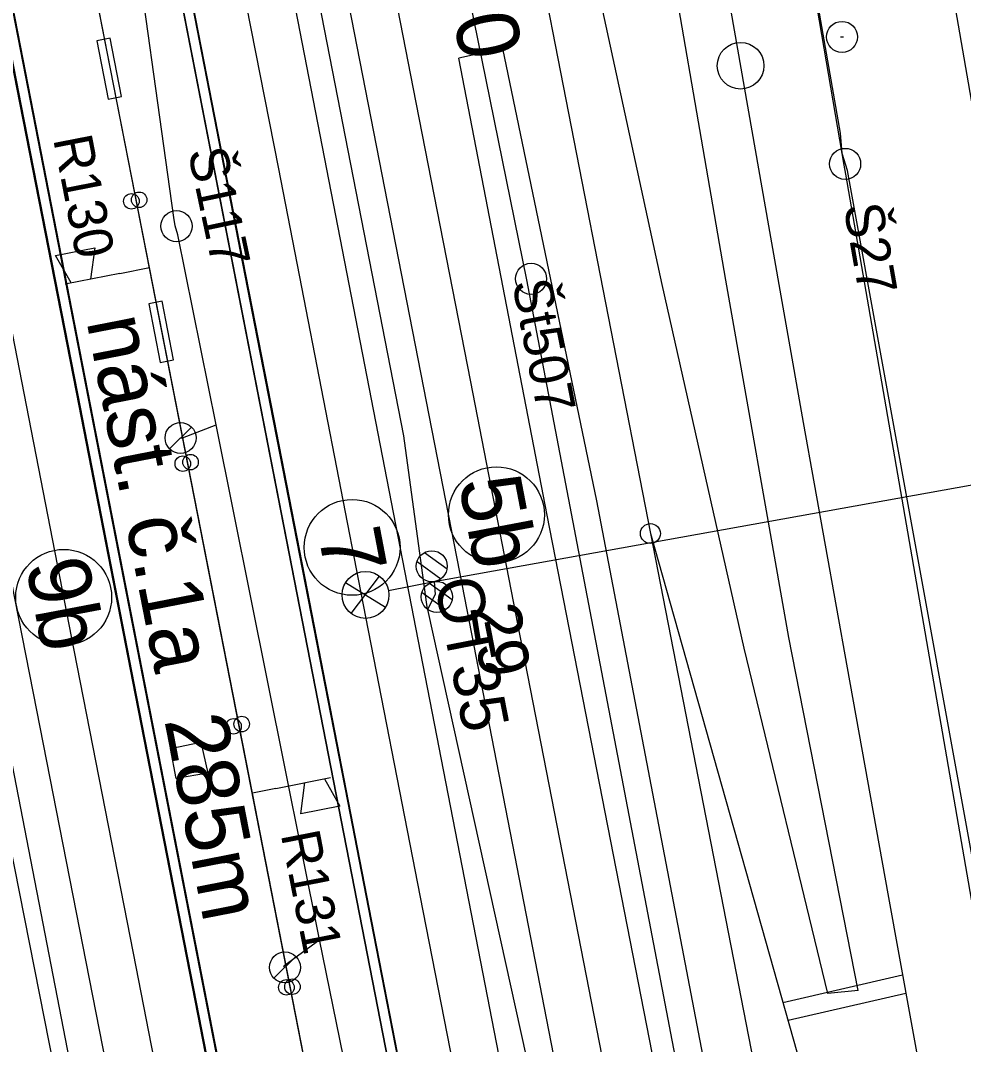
# Model space of a CAD drawing. Extents: x -545736 to -544888, y -1122892 to -1119128.
# Drawn here: x -545164.72 to -545134.38, y -1122156.6 to -1122123.65 of the extents above; entities that cross this region are included whole.
import ezdxf

# ---------------------------------------------------------------- set-up
doc = ezdxf.new("R2010")
doc.units = 0
for name, color, linetype in [('osvětlené plochy-hodnota-obrys', 7, 'Continuous'), ('Podbarveni_Nastupiste', 7, 'Continuous'), ('Podbarveni_Zastreseni_Pozemni', 7, 'Continuous'), ('Vrstva 1 - Koleje', 7, 'Continuous'), ('Vrstva 11 - Trakce', 7, 'Continuous'), ('Vrstva 14_zastreseni a nastupiste', 7, 'Continuous'), ('Vrstva 16_plochy', 7, 'Continuous'), ('Vrstva 19 - Staniceni', 7, 'Continuous'), ('Vrstva 2 - Vyhybky', 7, 'Continuous'), ('Vrstva 25', 7, 'Continuous'), ('Vrstva 26', 7, 'Continuous'), ('Vrstva 29 - sdelzar', 7, 'Continuous'), ('Vrstva 33 - prvky sdelzar', 7, 'Continuous'), ('Vrstva 4 - Teren - stezky - prechody - plochy', 7, 'Continuous'), ('Vrstva 43', 7, 'Continuous'), ('Vrstva 44', 7, 'Continuous'), ('Vrstva 47', 7, 'Continuous'), ('Vrstva 7 - Namezniky-vystroj', 7, 'Continuous')]:
    doc.layers.add(name, color=color, linetype=linetype)

msp = doc.modelspace()

# ---------------------------------------------------------------- linework, layer by layer
at = {"layer": 'osvětlené plochy-hodnota-obrys'}
msp.add_lwpolyline([(-545132.033, -1122317.745), (-545201.844, -1121957.194), (-545188.779, -1121954.655), (-545199.189, -1121901.389)], dxfattribs=at)
at = {"layer": 'Podbarveni_Nastupiste'}
for points in [[(-545198.773, -1121951.627), (-545191.691, -1121987.986), (-545182.222, -1122036.609), (-545172.438, -1122086.699), (-545162.999, -1122135.094), (-545153.274, -1122184.937), (-545142.505, -1122240.181), (-545142.306, -1122241.006)], [(-545136.516, -1122239.976), (-545138.799, -1122227.627), (-545147.465, -1122183.189), (-545157.09, -1122133.892), (-545166.638, -1122084.896), (-545171.447, -1122060.234), (-545173.829, -1122047.49), (-545174.717, -1122041.983)]]:
    msp.add_lwpolyline(points, dxfattribs=at)
at = {"layer": 'Podbarveni_Zastreseni_Pozemni'}
for points in [[(-545197.881, -1121954.495), (-545191.312, -1121988.174), (-545181.806, -1122036.914), (-545172.146, -1122086.438), (-545162.65, -1122135.125), (-545152.971, -1122184.749), (-545143.515, -1122233.227)], [(-545138.257, -1122232.186), (-545147.796, -1122183.265), (-545157.406, -1122133.984), (-545166.925, -1122085.165), (-545175.89, -1122039.187)]]:
    msp.add_lwpolyline(points, dxfattribs=at)
at = {"layer": 'Vrstva 1 - Koleje'}
for points in [[(-545144.042, -1122070.186), (-545142.439, -1122079.045), (-545140.859, -1122087.836), (-545139.085, -1122097.827), (-545138.903, -1122098.857), (-545138.476, -1122101.28), (-545137.685, -1122105.765), (-545136.217, -1122114.166), (-545134.691, -1122122.995), (-545133.624, -1122129.19), (-545132.751, -1122134.262), (-545129.915, -1122150.673), (-545127.814, -1122162.832), (-545127.224, -1122166.247), (-545127.086, -1122167.045)], [(-545162.797, -1122070.887), (-545161.341, -1122078.359), (-545159.564, -1122087.471), (-545157.881, -1122096.108), (-545156.345, -1122103.98), (-545155.377, -1122108.948), (-545154.812, -1122111.848), (-545153.683, -1122117.648), (-545151.997, -1122126.296), (-545150.244, -1122135.278), (-545148.576, -1122143.835), (-545146.861, -1122152.634), (-545145.253, -1122160.881), (-545143.35, -1122170.635), (-545141.749, -1122178.861), (-545140.188, -1122186.869), (-545139.282, -1122191.516), (-545138.82, -1122193.884), (-545137.023, -1122203.118), (-545135.295, -1122211.986)], [(-545167.166, -1122073.3), (-545165.233, -1122083.213), (-545163.348, -1122092.88), (-545161.421, -1122102.785), (-545159.519, -1122112.553), (-545157.605, -1122122.374), (-545156.423, -1122128.428), (-545155.682, -1122132.235), (-545153.776, -1122142.01), (-545151.859, -1122151.863), (-545149.953, -1122161.617), (-545148.044, -1122171.433), (-545146.137, -1122181.176), (-545144.974, -1122187.135), (-545143.456, -1122194.936), (-545142.334, -1122200.685), (-545140.419, -1122210.525)], [(-545150.376, -1122073.507), (-545148.94, -1122081.972), (-545147.487, -1122090.539), (-545146.04, -1122099.073), (-545144.618, -1122107.428), (-545144.249, -1122109.575), (-545143.846, -1122111.921), (-545143.517, -1122113.832), (-545141.973, -1122122.734), (-545140.654, -1122130.261), (-545139.537, -1122136.588), (-545138.129, -1122144.487), (-545136.823, -1122151.755), (-545135.342, -1122159.915), (-545133.505, -1122169.928), (-545132.289, -1122176.511), (-545128.171, -1122198.133), (-545125.192, -1122213.779), (-545124.431, -1122217.772), (-545124.281, -1122218.558)], [(-545176.383, -1122075.263), (-545174.481, -1122085.012), (-545172.568, -1122094.81), (-545170.661, -1122104.603), (-545170.158, -1122107.18), (-545168.724, -1122114.524), (-545166.809, -1122124.368), (-545164.912, -1122134.097), (-545162.998, -1122143.914), (-545161.094, -1122153.659), (-545159.194, -1122163.404), (-545157.278, -1122173.216), (-545155.337, -1122183.16), (-545153.457, -1122192.791), (-545151.544, -1122202.612), (-545149.632, -1122212.391), (-545147.716, -1122222.215), (-545145.801, -1122232.042), (-545143.903, -1122241.777), (-545142.834, -1122247.253), (-545141.885, -1122252.118), (-545140.814, -1122257.667), (-545140.289, -1122260.383)], [(-545148.433, -1122119.752), (-545148.284, -1122120.518), (-545144.456, -1122140.161), (-545138.454, -1122161.395), (-545134.074, -1122176.9), (-545128.171, -1122198.133), (-545124.431, -1122217.772), (-545124.281, -1122218.558)], [(-545148.433, -1122119.752), (-545148.284, -1122120.518), (-545144.456, -1122140.161), (-545140.251, -1122161.74), (-545139.035, -1122167.978), (-545137.307, -1122176.907), (-545135.892, -1122184.869), (-545134.804, -1122191.597), (-545134.686, -1122192.395), (-545133.767, -1122198.628), (-545132.653, -1122207.169), (-545131.692, -1122215.762), (-545130.693, -1122226.379), (-545128.693, -1122248.314), (-545126.878, -1122268.22), (-545126.804, -1122269.027)]]:
    msp.add_lwpolyline(points, dxfattribs=at)
for centre in [(-545149.41, -1122139.556), (-545154.05, -1122140.606), (-545163.329, -1122142.213)]:
    msp.add_circle(centre, 1.542, dxfattribs=at)
at = {"layer": 'Vrstva 11 - Trakce'}
for p, q in [((-545151.408, -1122141.707), (-545121.162, -1122136.256)), ((-545151.722, -1122140.773), (-545150.997, -1122141.293)), ((-545151.962, -1122141.062), (-545151.192, -1122141.615)), ((-545151.562, -1122141.762), (-545150.835, -1122142.283)), ((-545151.801, -1122142.053), (-545151.032, -1122142.603))]:
    msp.add_line(p, q, dxfattribs=at)
for centre in [(-545151.489, -1122141.214), (-545151.327, -1122142.2)]:
    msp.add_circle(centre, 0.5, dxfattribs=at)
at = {"layer": 'Vrstva 14_zastreseni a nastupiste'}
for points in [[(-545138.248, -1122232.184), (-545147.826, -1122183.078), (-545157.444, -1122133.764), (-545166.966, -1122084.945), (-545176.486, -1122036.133), (-545186.124, -1121986.718), (-545192.612, -1121953.456)], [(-545192.608, -1121953.452), (-545186.031, -1121987.181), (-545176.442, -1122036.358), (-545166.925, -1122085.165), (-545157.406, -1122133.984), (-545147.796, -1122183.265), (-545138.257, -1122232.186)], [(-545143.529, -1122233.23), (-545153.022, -1122184.547), (-545162.697, -1122134.935), (-545172.201, -1122086.2), (-545181.882, -1122036.553), (-545191.387, -1121987.814), (-545197.884, -1121954.495)], [(-545197.881, -1121954.495), (-545191.312, -1121988.174), (-545181.806, -1122036.914), (-545172.146, -1122086.438), (-545162.65, -1122135.125), (-545152.971, -1122184.749), (-545143.515, -1122233.229)], [(-545174.372, -1122076.877), (-545172.469, -1122086.648), (-545170.563, -1122096.424), (-545168.648, -1122106.251), (-545166.742, -1122116.03), (-545164.832, -1122125.805), (-545162.92, -1122135.608), (-545161.017, -1122145.366), (-545159.102, -1122155.184), (-545157.19, -1122164.981), (-545155.268, -1122174.806), (-545153.362, -1122184.59), (-545151.463, -1122194.367), (-545149.557, -1122204.15), (-545147.636, -1122213.972), (-545145.723, -1122223.752), (-545143.824, -1122233.506), (-545142.674, -1122239.408), (-545142.337, -1122240.955)], [(-545174.341, -1122076.928), (-545172.438, -1122086.699), (-545170.532, -1122096.475), (-545168.617, -1122106.302), (-545166.711, -1122116.081), (-545164.801, -1122125.856), (-545162.889, -1122135.659), (-545160.986, -1122145.417), (-545159.071, -1122155.235), (-545157.159, -1122165.032), (-545155.237, -1122174.857), (-545153.331, -1122184.641), (-545151.432, -1122194.418), (-545149.526, -1122204.201), (-545147.605, -1122214.023), (-545145.692, -1122223.803), (-545143.793, -1122233.557), (-545142.643, -1122239.459), (-545142.306, -1122241.006)], [(-545142.306, -1122241.006), (-545139.377, -1122240.485), (-545136.447, -1122239.964), (-545138.244, -1122230.551), (-545140.147, -1122220.747), (-545142.055, -1122210.937), (-545143.965, -1122201.145), (-545145.873, -1122191.373), (-545147.779, -1122181.574), (-545149.696, -1122171.781), (-545151.614, -1122161.976), (-545153.523, -1122152.193), (-545155.434, -1122142.369), (-545156.586, -1122136.479), (-545158.487, -1122126.724), (-545160.396, -1122116.93), (-545162.308, -1122107.103), (-545164.211, -1122097.329), (-545166.122, -1122087.54), (-545168.031, -1122077.749)], [(-545142.337, -1122240.955), (-545136.443, -1122239.964), (-545138.231, -1122230.556), (-545140.134, -1122220.752), (-545142.042, -1122210.942), (-545143.952, -1122201.15), (-545145.86, -1122191.378), (-545147.766, -1122181.579), (-545149.683, -1122171.786), (-545151.601, -1122161.981), (-545153.51, -1122152.198), (-545155.421, -1122142.374), (-545156.573, -1122136.484), (-545158.474, -1122126.729), (-545160.383, -1122116.935), (-545162.295, -1122107.108), (-545164.198, -1122097.334), (-545166.109, -1122087.545), (-545168.018, -1122077.754)]]:
    msp.add_lwpolyline(points, dxfattribs=at)
for centre in [(-545161.151, -1122129.471), (-545160.901, -1122129.422), (-545159.498, -1122137.913), (-545159.249, -1122137.864), (-545157.603, -1122146.292), (-545157.866, -1122146.365), (-545156.165, -1122154.764), (-545155.969, -1122154.742)]:
    msp.add_circle(centre, 0.25, dxfattribs=at)
at = {"layer": 'Vrstva 16_plochy'}
for points in [[(-545147.605, -1122214.023), (-545149.526, -1122204.201), (-545151.432, -1122194.418), (-545153.331, -1122184.641), (-545155.237, -1122174.857), (-545157.159, -1122165.032), (-545159.071, -1122155.235), (-545160.986, -1122145.417), (-545162.889, -1122135.659), (-545164.801, -1122125.856), (-545166.711, -1122116.081), (-545168.617, -1122106.302), (-545170.532, -1122096.475), (-545172.438, -1122086.699), (-545174.341, -1122076.928)], [(-545168.031, -1122077.749), (-545166.122, -1122087.54), (-545164.211, -1122097.329), (-545162.308, -1122107.103), (-545160.396, -1122116.93), (-545158.487, -1122126.724), (-545156.586, -1122136.479), (-545155.434, -1122142.369), (-545153.523, -1122152.193), (-545151.614, -1122161.976), (-545149.696, -1122171.781), (-545147.779, -1122181.574), (-545145.873, -1122191.373), (-545143.965, -1122201.145), (-545142.055, -1122210.937)]]:
    msp.add_lwpolyline(points, dxfattribs=at)
at = {"layer": 'Vrstva 19 - Staniceni'}
msp.add_circle((-545141.557, -1122125.108), 0.75, dxfattribs=at)
at = {"layer": 'Vrstva 2 - Vyhybky'}
for points in [[(-545148.433, -1122119.752), (-545148.284, -1122120.518), (-545144.456, -1122140.161), (-545140.251, -1122161.74)], [(-545144.456, -1122140.161), (-545138.454, -1122161.395)]]:
    msp.add_lwpolyline(points, dxfattribs=at)
msp.add_circle((-545144.456, -1122140.161), 0.32, dxfattribs=at)
at = {"layer": 'Vrstva 25'}
for p, q in [((-545154.259, -1122141.734), (-545152.975, -1122142.526)), ((-545154.08, -1122142.733), (-545153.167, -1122141.534)), ((-545152.88, -1122141.994), (-545151.408, -1122141.707))]:
    msp.add_line(p, q, dxfattribs=at)
msp.add_circle((-545153.621, -1122142.136), 0.754, dxfattribs=at)
at = {"layer": 'Vrstva 26'}
for points in [[(-545151.629, -1122142.608), (-545152.385, -1122137.018), (-545157.665, -1122109.959), (-545160.775, -1122095.518), (-545160.575, -1122094.854), (-545160.593, -1122094.514)], [(-545151.408, -1122141.707), (-545151.376, -1122142.124), (-545151.629, -1122142.608), (-545147.456, -1122161.516), (-545144.963, -1122172.064), (-545145.07, -1122172.747), (-545159.5, -1122176.022), (-545162.8, -1122177.037), (-545163.6, -1122177.217), (-545164.667, -1122177.456), (-545167.45, -1122178.081), (-545168.933, -1122178.414), (-545171.793, -1122179.062), (-545173.266, -1122173.585), (-545176.729, -1122156.077), (-545176.875, -1122154.231), (-545175.843, -1122152.16), (-545175.037, -1122151.934), (-545175.284, -1122151.847), (-545175.525, -1122151.102)]]:
    msp.add_lwpolyline(points, dxfattribs=at)
at = {"layer": 'Vrstva 29 - sdelzar'}
for p, q in [((-545161.52, -1122131.79), (-545160.57, -1122131.6)), ((-545156.51, -1122148.36), (-545157.26, -1122148.51))]:
    msp.add_line(p, q, dxfattribs=at)
for points in [[(-545141.59, -1122228.62), (-545144.06, -1122216.03), (-545147.37, -1122199.08), (-545150.66, -1122182.28), (-545153.96, -1122165.39), (-545157.26, -1122148.51), (-545160.57, -1122131.6), (-545163.89, -1122114.65), (-545167.28, -1122097.28), (-545170.47, -1122080.98), (-545173.77, -1122064.13), (-545177.12, -1122047.02), (-545180.38, -1122030.35), (-545180.51, -1122029.8), (-545183.68, -1122013.47), (-545187, -1121996.49), (-545190.31, -1121979.56), (-545193.64, -1121962.56), (-545195.18, -1121954.67), (-545202.44, -1121916.94)], [(-545144.46, -1122213.97), (-545194.03, -1121960.56), (-545195.67, -1121951.86)]]:
    msp.add_lwpolyline(points, dxfattribs=at)
at = {"layer": 'Vrstva 33 - prvky sdelzar'}
for p, q in [((-545161.52, -1122131.79), (-545163.279, -1122132.134)), ((-545156.51, -1122148.36), (-545154.751, -1122148.016))]:
    msp.add_line(p, q, dxfattribs=at)
for points in [[(-545161.895, -1122126.185), (-545161.471, -1122126.102), (-545161.838, -1122124.22), (-545162.262, -1122124.303)], [(-545160.222, -1122134.654), (-545159.798, -1122134.571), (-545160.165, -1122132.689), (-545160.589, -1122132.772)]]:
    msp.add_lwpolyline(points, close=True, dxfattribs=at)
for points in [[(-545163.09, -1122132.097), (-545163.589, -1122131.216), (-545162.332, -1122130.971), (-545162.462, -1122131.974)], [(-545154.94, -1122148.053), (-545154.441, -1122148.934), (-545155.698, -1122149.179), (-545155.568, -1122148.176)]]:
    msp.add_lwpolyline(points, dxfattribs=at)
at = {"layer": 'Vrstva 4 - Teren - stezky - prechody - plochy'}
for points in [[(-545202.565, -1121956.903), (-545201.056, -1121956.644), (-545199.526, -1121965.043), (-545191.386, -1122006.433), (-545183.698, -1122046.146), (-545176.813, -1122081.324), (-545170.865, -1122111.978), (-545164.201, -1122145.846), (-545158.369, -1122175.606), (-545150.392, -1122216.501), (-545142.671, -1122256.585), (-545144.174, -1122256.905)], [(-545202.565, -1121956.903), (-545200.961, -1121965.123), (-545192.99, -1122006.271), (-545185.214, -1122046.565), (-545178.591, -1122080.816), (-545172.231, -1122113.527), (-545166.05, -1122145.218), (-545159.636, -1122177.662), (-545152.008, -1122216.815), (-545144.174, -1122256.905)], [(-545137.774, -1122154.868), (-545140, -1122143.509), (-545142.031, -1122132.009), (-545144.423, -1122118.141), (-545148.187, -1122095.9), (-545152.964, -1122067.836), (-545157.177, -1122042.834), (-545160.057, -1122026.36), (-545161.613, -1122026.681)], [(-545137.774, -1122154.868), (-545138.748, -1122154.961), (-545141.445, -1122143.846), (-545144.077, -1122132.149), (-545146.793, -1122119.618), (-545151.286, -1122096.405), (-545157.101, -1122066.77), (-545160.819, -1122047.322), (-545164.703, -1122027.28)], [(-545130.366, -1122251.034), (-545131.253, -1122251.107), (-545132.894, -1122241.41), (-545134.482, -1122233.166), (-545143.993, -1122184.403), (-545152.068, -1122142.857), (-545160.819, -1122097.773), (-545168.806, -1122057.035), (-545170.526, -1122047.801), (-545171.946, -1122039.29), (-545172.394, -1122035.194), (-545171.448, -1122035.061)], [(-545130.366, -1122251.034), (-545131.796, -1122240.905), (-545132.966, -1122233.188), (-545134.639, -1122223.584), (-545142.301, -1122184.068), (-545150.498, -1122141.846), (-545159.147, -1122097.573), (-545167.246, -1122056.111), (-545171.448, -1122035.061)], [(-545147.636, -1122213.972), (-545149.557, -1122204.15), (-545151.463, -1122194.367), (-545153.362, -1122184.59), (-545155.268, -1122174.806), (-545157.19, -1122164.981), (-545159.102, -1122155.184), (-545161.017, -1122145.366), (-545162.92, -1122135.608), (-545164.832, -1122125.805), (-545166.742, -1122116.03), (-545168.648, -1122106.251), (-545170.563, -1122096.424), (-545172.469, -1122086.648), (-545174.372, -1122076.877)], [(-545168.018, -1122077.754), (-545166.109, -1122087.545), (-545164.198, -1122097.334), (-545162.295, -1122107.108), (-545160.383, -1122116.935), (-545158.474, -1122126.729), (-545156.573, -1122136.484), (-545155.421, -1122142.374), (-545153.51, -1122152.198), (-545151.601, -1122161.981), (-545149.683, -1122171.786), (-545147.766, -1122181.579), (-545145.86, -1122191.378), (-545143.952, -1122201.15), (-545142.042, -1122210.942)], [(-545134.921, -1122201.54), (-545136.303, -1122191.667), (-545138.112, -1122181.262), (-545146.181, -1122139.109), (-545149.2, -1122124.553), (-545150.62, -1122124.863)], [(-545134.921, -1122201.54), (-545135.823, -1122201.711), (-545139.677, -1122181.039), (-545147.782, -1122139.571), (-545150.62, -1122124.863)]]:
    msp.add_lwpolyline(points, dxfattribs=at)
at = {"layer": 'Vrstva 43'}
for p, q in [((-545159.923, -1122137.438), (-545159.218, -1122136.734)), ((-545156.565, -1122154.471), (-545155.86, -1122153.767))]:
    msp.add_line(p, q, dxfattribs=at)
for centre, radius in [((-545138.193, -1122128.267), 0.5), ((-545159.7, -1122130.272), 0.5), ((-545148.295, -1122131.966), 0.5), ((-545159.57, -1122137.086), 0.498), ((-545156.212, -1122154.12), 0.498)]:
    msp.add_circle(centre, radius, dxfattribs=at)
at = {"layer": 'Vrstva 44'}
for points in [[(-545143.319, -1122213.395), (-545144.843, -1122204.729), (-545148.45, -1122187.063), (-545149.937, -1122179.183), (-545149.989, -1122178.935), (-545150.06, -1122178.615), (-545151.471, -1122170.999), (-545155.095, -1122153.22), (-545158.425, -1122136.668), (-545159.656, -1122130.551), (-545159.747, -1122130.264), (-545159.786, -1122129.987), (-545161.259, -1122119.445), (-545164.501, -1122101.273), (-545167.835, -1122085.304), (-545168.587, -1122082.897), (-545168.661, -1122082.704), (-545168.732, -1122082.46), (-545171.358, -1122068.69)], [(-545100.749, -1122302.024), (-545108.572, -1122258.755), (-545108.679, -1122258.214), (-545108.742, -1122257.838), (-545117.129, -1122210.278), (-545117.262, -1122209.864), (-545117.23, -1122209.512), (-545121.572, -1122184.377), (-545121.632, -1122183.916), (-545121.724, -1122183.534), (-545124.194, -1122170.238), (-545124.353, -1122170.102), (-545124.575, -1122169.952), (-545130.38, -1122170.732), (-545130.684, -1122170.66), (-545130.921, -1122170.43), (-545138.173, -1122128.601), (-545138.227, -1122128.313), (-545138.283, -1122127.929), (-545146.258, -1122081.287), (-545146.29, -1122080.665), (-545145.881, -1122080.467), (-545110.994, -1122075.048)], [(-545130.684, -1122170.66), (-545130.826, -1122170.269), (-545131.166, -1122166.742), (-545138.112, -1122128.477), (-545138.283, -1122127.929), (-545138.337, -1122127.277), (-545146.405, -1122081.19), (-545146.29, -1122080.665)], [(-545156.673, -1122091.474), (-545148.447, -1122131.998), (-545140.703, -1122172.502), (-545140.602, -1122172.723)], [(-545159.571, -1122137.086), (-545159.512, -1122137.078), (-545158.425, -1122136.668)], [(-545156.213, -1122154.119), (-545156.243, -1122154.07), (-545155.091, -1122153.219)]]:
    msp.add_lwpolyline(points, dxfattribs=at)
at = {"layer": 'Vrstva 47'}
msp.add_lwpolyline([(-545159.891, -1122147.073), (-545158.917, -1122146.876), (-545158.687, -1122147.866), (-545159.707, -1122148.046)], close=True, dxfattribs=at)
at = {"layer": 'Vrstva 7 - Namezniky-vystroj'}
for p, q in [((-545138.343, -1122124.182), (-545138.243, -1122124.182)), ((-545140.192, -1122155.246), (-545136.351, -1122154.357)), ((-545140.029, -1122155.824), (-545136.244, -1122154.948))]:
    msp.add_line(p, q, dxfattribs=at)
msp.add_circle((-545138.293, -1122124.182), 0.5, dxfattribs=at)

# ---------------------------------------------------------------- texts
at = {"layer": 'Vrstva 1 - Koleje'}
for s, p in [('5b', (-545150.633, -1122138.482)), ('7', (-545155.151, -1122140.169)), ('9b', (-545164.552, -1122141.139))]:
    msp.add_text(s, height=2, rotation=280.8048, dxfattribs=at).set_placement(p)
at = {"layer": 'Vrstva 11 - Trakce'}
msp.add_text('29', height=1.6, rotation=279.3642, dxfattribs=at).set_placement((-545150.259, -1122142.531))
at = {"layer": 'Vrstva 14_zastreseni a nastupiste'}
msp.add_text('nást. č.1a  285m', height=2, rotation=281.0365, dxfattribs=at).set_placement((-545162.599, -1122133.322))
at = {"layer": 'Vrstva 2 - Vyhybky'}
msp.add_text('30', height=2, rotation=281.0268, dxfattribs=at).set_placement((-545151.085, -1122122.116))
at = {"layer": 'Vrstva 25'}
msp.add_text('OT35', height=1.5, rotation=281.0335, dxfattribs=at).set_placement((-545151.408, -1122141.707))
at = {"layer": 'Vrstva 33 - prvky sdelzar'}
for s, p in [('R130', (-545163.673, -1122127.46)), ('R131', (-545156.349, -1122149.836))]:
    msp.add_text(s, height=1.25, rotation=281.0678, dxfattribs=at).set_placement(p)
at = {"layer": 'Vrstva 43'}
for s, rotation, p in [('Š117', 281.9566, (-545159.34, -1122127.862)), ('Š27', 279.9296, (-545138.245, -1122129.633)), ('Št507', 281.0323, (-545148.908, -1122132.086))]:
    msp.add_text(s, height=1.25, rotation=rotation, dxfattribs=at).set_placement(p)

doc.saveas('drawing.dxf')
